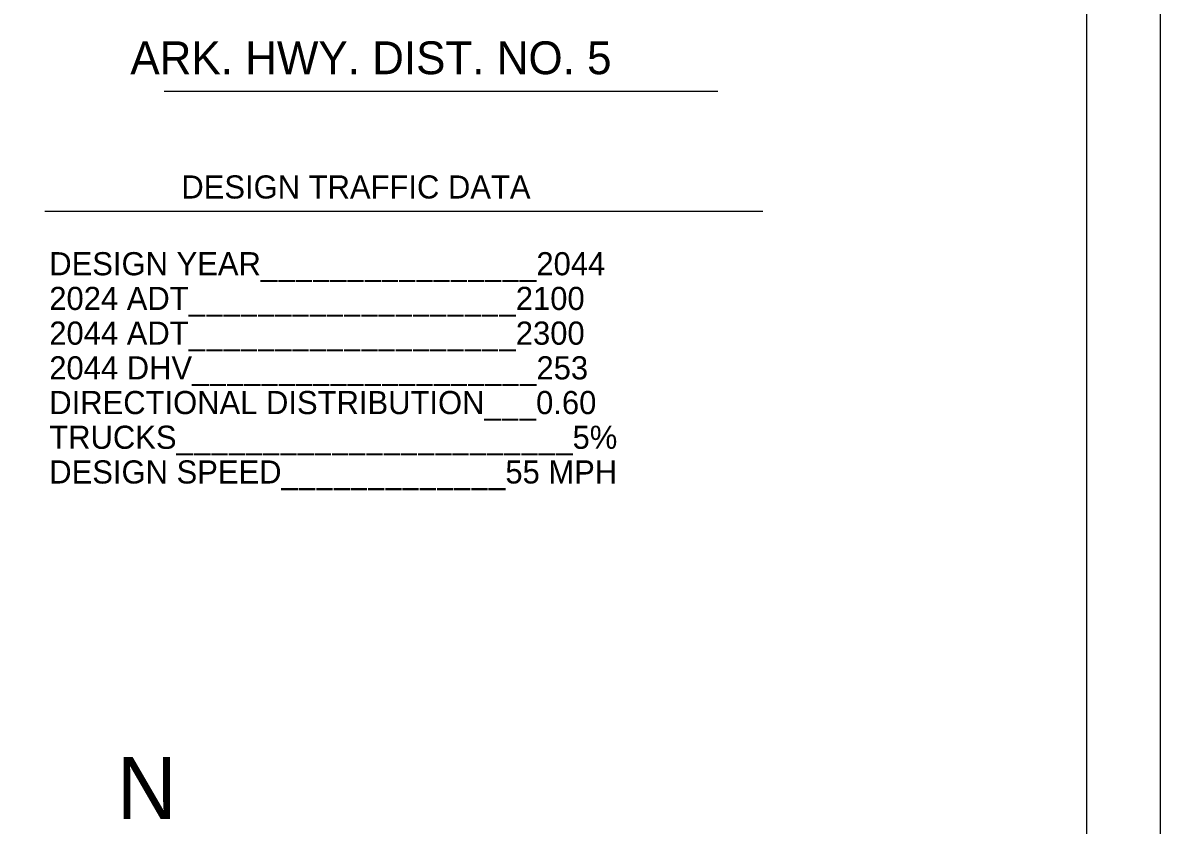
# Model space of a CAD drawing. Extents: x 1377389 to 1380723, y 1168351 to 1170484.
# Drawn here: x 1379986 to 1380723, y 1169138 to 1169658 of the extents above; entities that cross this region are included whole.
import ezdxf

# ---------------------------------------------------------------- set-up
doc = ezdxf.new("R2010")
doc.units = 0
for name, color, linetype in [('B_Fill', 7, 'Continuous'), ('B_Text', 7, 'Continuous'), ('Default', 7, 'Continuous')]:
    doc.layers.add(name, color=color, linetype=linetype)

msp = doc.modelspace()

# ---------------------------------------------------------------- linework, layer by layer
msp.add_line((1380675.22, 1168390.56), (1380675.22, 1170445.16))
at = {"layer": 'B_Fill'}
msp.add_line((1380000.1, 1169535.97), (1380465.28, 1169535.97), dxfattribs=at)
at = {"layer": 'B_Text'}
msp.add_lwpolyline([(1377389.35, 1170484.1), (1380722.75, 1170484.1), (1380722.75, 1168350.73), (1377389.35, 1168350.73)], close=True, dxfattribs=at)
at = {"layer": 'Default'}
msp.add_line((1380077.26, 1169613.81), (1380436.13, 1169613.81), dxfattribs=at)

# ---------------------------------------------------------------- texts
at = {"layer": 'B_Fill'}
for s, height, p in [('DESIGN TRAFFIC DATA', 15, (1380088.51, 1169544.13)), ('DESIGN YEAR________________2044', 15, (1380002.93, 1169494.36)), ('2024 ADT___________________2100', 15, (1380002.93, 1169471.86)), ('2044 ADT___________________2300', 15, (1380002.93, 1169449.36)), ('2044 DHV____________________253', 15, (1380002.93, 1169426.86)), ('DIRECTIONAL DISTRIBUTION___0.60', 15, (1380002.93, 1169404.36)), ('TRUCKS_______________________5%', 15, (1380002.93, 1169381.86)), ('DESIGN SPEED_____________55 MPH', 15, (1380002.93, 1169359.36)), ('N', 40.39, (1380046.59, 1169141.77))]:
    msp.add_text(s, height=height, dxfattribs=at).set_placement(p)
at = {"layer": 'Default'}
msp.add_text('  ARK. HWY. DIST. NO. 5', height=21.2995, dxfattribs=at).set_placement((1380039.63, 1169624.73))

doc.saveas('drawing.dxf')
